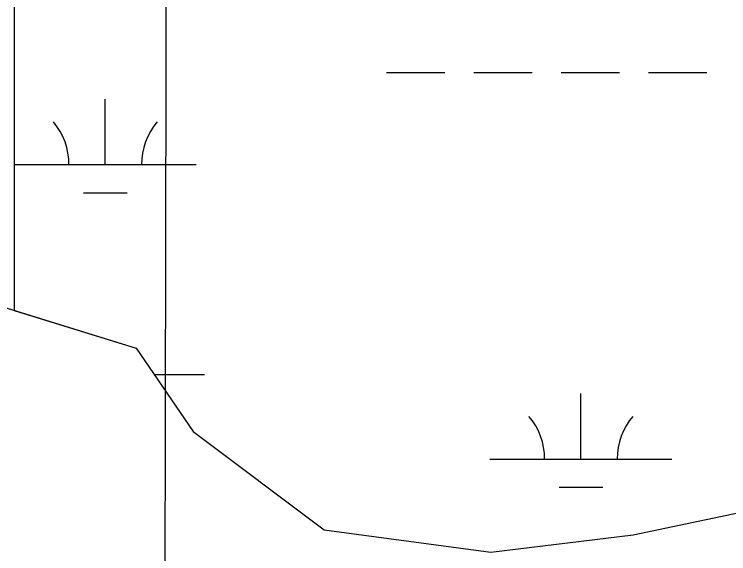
# Model space of a CAD drawing. Extents: x 3177185 to 3215018, y 812988 to 838321.
# Drawn here: x 3207474.8 to 3207867.4, y 831260.8 to 831557.4 of the extents above; entities that cross this region are included whole.
import ezdxf

# ---------------------------------------------------------------- set-up
doc = ezdxf.new("R2010")
doc.units = 0
for name, color, linetype in [('V-GRID-MAJR', 7, 'Continuous'), ('V-SITE-VEGE', 7, 'Continuous'), ('V-WETL-SWMP', 7, 'Continuous')]:
    doc.layers.add(name, color=color, linetype=linetype)

msp = doc.modelspace()

# ---------------------------------------------------------------- linework, layer by layer
at = {"layer": 'V-GRID-MAJR'}
msp.add_spline([(3207531.376, 818338.329), (3207543.717, 824398.669), (3207556.061, 830460.951), (3207568.406, 836523.273), (3207568.41, 836525.176)], degree=3, dxfattribs=at)
at = {"layer": 'V-SITE-VEGE'}
for p, q in [((3207425.095, 831410.011), (3207541.802, 831373.8029999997)), ((3207541.802, 831373.8030000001), (3207573.134, 831328.046)), ((3207573.134, 831328.046), (3207645.099, 831274.0430000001)), ((3207814.845, 831271.263), (3207905.404, 831290.193)), ((3207645.099, 831274.0430000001), (3207736.765, 831261.732)), ((3207736.765, 831261.732), (3207814.845, 831271.263))]:
    msp.add_line(p, q, dxfattribs=at)
at = {"layer": 'V-WETL-SWMP'}
for p, q in [((3207474.7568442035, 831632.1862613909), (3207474.756674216, 831394.6045465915)), ((3207679.36054101, 831525.4751279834), (3207711.360540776, 831525.4751279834)), ((3207727.360540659, 831525.4751279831), (3207759.3605404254, 831525.4751279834)), ((3207775.360540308, 831525.4751279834), (3207807.3605400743, 831525.4751279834)), ((3207823.3605399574, 831525.4751279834), (3207855.3605397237, 831525.4751279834)), ((3207524.768540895, 831474.733129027), (3207524.7685417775, 831510.7331282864)), ((3207474.76854126, 831474.733129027), (3207574.7685405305, 831474.733129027)), ((3207512.7685406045, 831459.3021293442), (3207536.7685404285, 831459.3021293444)), ((3207474.756674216, 831394.6045465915), (3207541.8006727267, 831373.8025490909)), ((3207541.8006727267, 831373.8025490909), (3207573.1346711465, 831328.0465517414)), ((3207551.7313359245, 831359.3011314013), (3207579.360537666, 831359.3011314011)), ((3207786.2045350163, 831312.871132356), (3207786.204535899, 831348.871131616)), ((3207573.1346711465, 831328.0465517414), (3207645.0976687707, 831274.0425557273)), ((3207736.204535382, 831312.871132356), (3207836.204534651, 831312.8711323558)), ((3207774.2045347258, 831297.4401326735), (3207798.20453455, 831297.4401326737)), ((3207814.8446662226, 831271.2645600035), (3207905.4036653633, 831290.193561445)), ((3207645.0976687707, 831274.0425557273), (3207736.7626671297, 831261.733558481)), ((3207736.7626671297, 831261.733558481), (3207814.8446662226, 831271.2645600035))]:
    msp.add_line(p, q, dxfattribs=at)
for centre, radius, start, end in [((3207469.525605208, 831475.2079322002), 35.24628790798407, 359.2281799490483, 40.771838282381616), ((3207580.0114766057, 831475.2079322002), 35.246287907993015, 139.22817692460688, 180.7718352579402), ((3207730.961599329, 831313.3459355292), 35.24628790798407, 359.2281799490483, 40.771838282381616), ((3207841.4474707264, 831313.3459355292), 35.246287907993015, 139.22817692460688, 180.7718352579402)]:
    msp.add_arc(centre, radius, start, end, dxfattribs=at)

doc.saveas('drawing.dxf')
